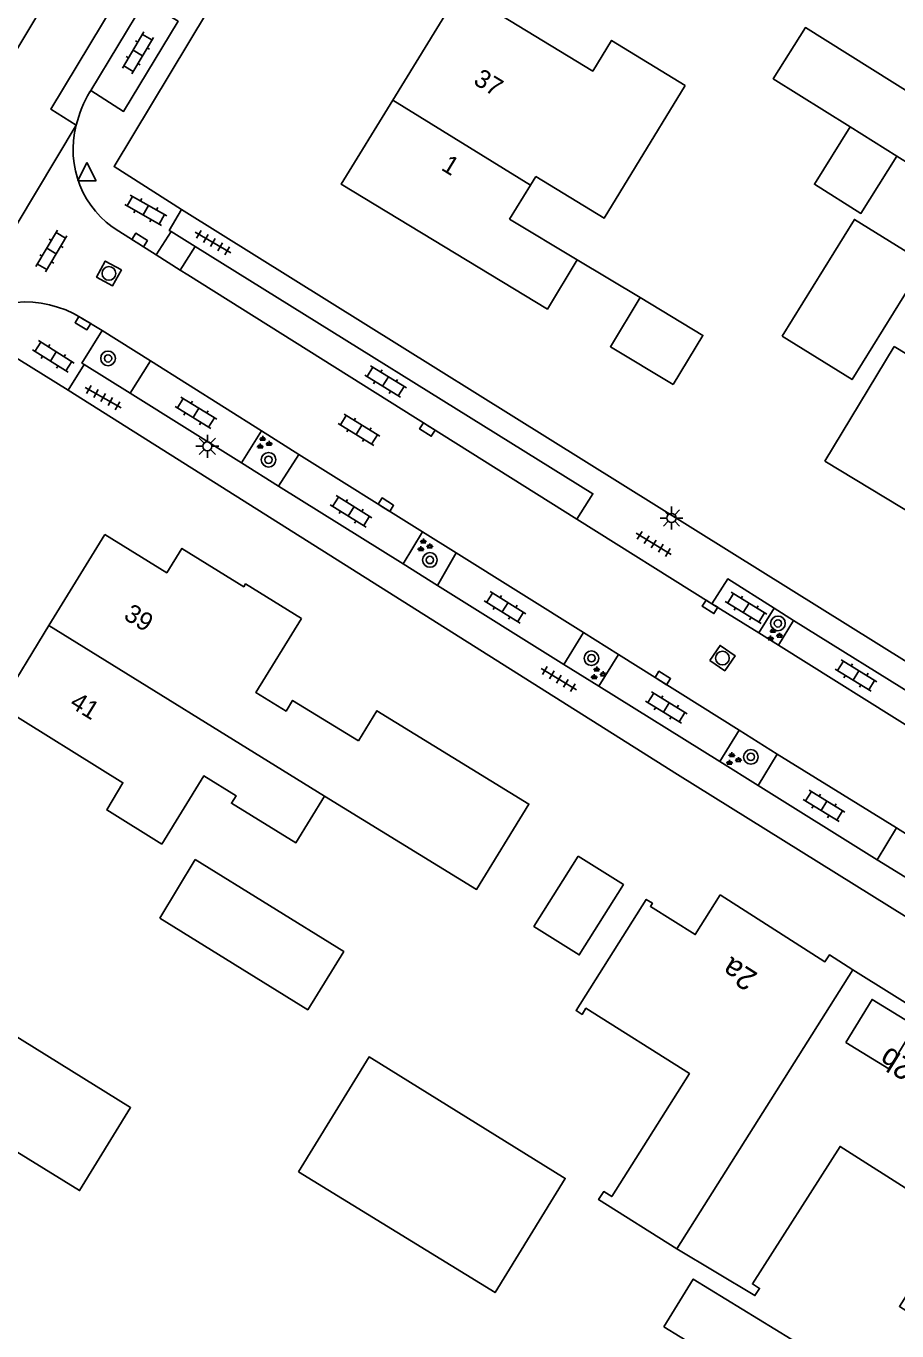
# Model space of a CAD drawing. Extents: x 136000 to 141014, y 402000 to 403500.
# Drawn here: x 137794 to 137841.5, y 402262.7 to 402334.1 of the extents above; entities that cross this region are included whole.
import ezdxf

# ---------------------------------------------------------------- set-up
doc = ezdxf.new("R2010")
doc.units = 0
for name, color, linetype in [('gg-afsc-muur', 7, 'Continuous'), ('gg-anno-huisnummerreeks BGT', 7, 'Continuous'), ('gg-bbg-bijgebouw', 7, 'Continuous'), ('gg-bbg-gedigitaliseerde bebouwing', 7, 'Continuous'), ('gg-bbg-gedigitaliseerde bijgebouw', 7, 'Continuous'), ('gg-bbg-hoofdgebouw', 7, 'Continuous'), ('gg-bbg-tussenscheiding', 7, 'Continuous'), ('gg-knt-verharding', 7, 'Continuous'), ('gg-knt-verharding nz', 7, 'Continuous'), ('gt-anno-plantopografie huisnummer', 7, 'Continuous'), ('gt-bbg-plantopografie pand', 7, 'Continuous'), ('gt-bbg-plantopografie tussenscheiding', 7, 'Continuous'), ('gt-grn-weggrens', 7, 'Continuous'), ('gt-symb-boom', 7, 'Continuous'), ('gt-symb-groenvak', 7, 'Continuous'), ('gt-symb-klinker verharding', 7, 'Continuous'), ('gt-symb-kolk', 7, 'Continuous'), ('gt-symb-lichtmast', 7, 'Continuous'), ('gt-symb-rioolschacht', 7, 'Continuous'), ('gt-symb-tegel verharding', 7, 'Continuous'), ('gt-symb-waterafsluiter', 7, 'Continuous')]:
    doc.layers.add(name, color=color, linetype=linetype)

# ---------------------------------------------------------------- blocks, each defined once
blk = doc.blocks.new('gt0-KL1')
at = {"layer": 'gt-symb-klinker verharding'}
for p, q in [((-1.15, 0.3), (1.15, 0.3)), ((-1, -0.3), (-1, 0.3)), ((-0.5, 0.3), (-0.5, 0.45)), ((0, -0.3), (0, 0.3)), ((0.5, 0.3), (0.5, 0.45)), ((1, -0.3), (1, 0.3)), ((-1.15, -0.3), (1.15, -0.3)), ((-0.5, -0.45), (-0.5, -0.3)), ((0.5, -0.45), (0.5, -0.3))]:
    blk.add_line(p, q, dxfattribs=at)
blk = doc.blocks.new('gt0-KOLK')
at = {"layer": 'gt-symb-kolk'}
blk.add_lwpolyline([(0, 0), (0.375, 0), (0.375, 0.4), (-0.375, 0.4), (-0.375, 0), (0, 0)], dxfattribs=at)
blk = doc.blocks.new('gt0-LMAST')
at = {"layer": 'gt-symb-lichtmast'}
for p, q in [((-0.182, 0.173), (-0.447, 0.438)), ((-0.005, 0.246), (-0.005, 0.621)), ((0.172, 0.173), (0.437, 0.438)), ((-0.255, -0.004), (-0.63, -0.004)), ((-0.182, -0.181), (-0.447, -0.446)), ((-0.005, -0.254), (-0.005, -0.629)), ((0.437, -0.446), (0.172, -0.181)), ((0.245, -0.004), (0.62, -0.004))]:
    blk.add_line(p, q, dxfattribs=at)
blk.add_circle((-0.005, -0.004), 0.25, dxfattribs=at)
blk = doc.blocks.new('gt0-RS')
at = {"layer": 'gt-symb-rioolschacht'}
blk.add_lwpolyline([(-0.5, -0.5), (0.5, -0.5), (0.5, 0.5), (-0.5, 0.5)], close=True, dxfattribs=at)
blk.add_circle((0, 0), 0.375, dxfattribs=at)
blk = doc.blocks.new('gt0-GRVAK')
at = {"layer": 'gt-symb-groenvak'}
for p, q in [((-0.11, 0.189), (-0.228, 0.24)), ((-0.182, 0.153), (0.088, 0.153)), ((-0.091, 0.211), (-0.156, 0.322)), ((-0.047, 0.214), (-0.047, 0.393)), ((-0.004, 0.211), (0.061, 0.322)), ((0.015, 0.189), (0.133, 0.24)), ((0.262, -0.052), (0.197, 0.059)), ((0.305, -0.049), (0.305, 0.13)), ((0.349, -0.052), (0.414, 0.059)), ((-0.245, -0.228), (-0.363, -0.177)), ((-0.318, -0.264), (-0.047, -0.264)), ((-0.226, -0.206), (-0.291, -0.095)), ((-0.183, -0.203), (-0.183, -0.024)), ((-0.139, -0.206), (-0.074, -0.095)), ((-0.12, -0.228), (-0.002, -0.177)), ((0.243, -0.074), (0.125, -0.023)), ((0.17, -0.11), (0.441, -0.11)), ((0.368, -0.074), (0.486, -0.023))]:
    blk.add_line(p, q, dxfattribs=at)
blk = doc.blocks.new('gt0-BOOM')
at = {"layer": 'gt-symb-boom'}
for radius in [0.4, 0.2]:
    blk.add_circle((0, 0), radius, dxfattribs=at)
blk = doc.blocks.new('gt0-TEG1')
at = {"layer": 'gt-symb-tegel verharding'}
for p, q in [((-1.125, 0), (1.125, 0)), ((-0.9, -0.25), (-0.9, 0.25)), ((-0.45, -0.25), (-0.45, 0.25)), ((0, -0.25), (0, 0.25)), ((0.45, -0.25), (0.45, 0.25)), ((0.9, -0.25), (0.9, 0.25))]:
    blk.add_line(p, q, dxfattribs=at)
blk = doc.blocks.new('gt0-WAFSL')
at = {"layer": 'gt-symb-waterafsluiter'}
for p, q in [((-0.5, -0.333), (0, 0.667)), ((0, 0.667), (0.5, -0.333)), ((0.5, -0.333), (-0.5, -0.333))]:
    blk.add_line(p, q, dxfattribs=at)

msp = doc.modelspace()

# ---------------------------------------------------------------- linework, layer by layer
at = {"layer": 'gg-afsc-muur'}
msp.add_line((137824.08, 402321.29), (137827.52, 402319.22), dxfattribs=at)
at = {"layer": 'gg-bbg-bijgebouw'}
msp.add_line((137801.271, 402285.294), (137803.197, 402288.492), dxfattribs=at)
for points in [[(137835.28, 402317.105), (137839.104, 402314.734), (137843.056, 402321.12), (137839.23, 402323.488), (137835.28, 402317.105)], [(137829.33, 402314.46), (137825.9, 402316.53), (137827.52, 402319.22)]]:
    msp.add_lwpolyline(points, dxfattribs=at)
at = {"layer": 'gg-bbg-gedigitaliseerde bebouwing'}
for p, q in [((137827.258, 402326.362), (137829.984, 402330.815)), ((137821.525, 402325.365), (137821.814, 402325.836)), ((137820.39, 402323.51), (137821.525, 402325.365)), ((137824.08, 402321.29), (137820.39, 402323.51))]:
    msp.add_line(p, q, dxfattribs=at)
for points in [[(137821.814, 402325.836), (137825.561, 402323.564), (137827.258, 402326.362)], [(137848.08, 402303.053), (137852.266, 402309.964), (137841.4, 402316.545)], [(137810.277, 402291.963), (137818.583, 402286.864), (137821.445, 402291.527), (137813.14, 402296.625), (137812.13, 402294.98)], [(137801.39, 402289.34), (137803.672, 402293.067), (137805.442, 402291.983), (137805.188, 402291.569), (137808.709, 402289.412), (137810.277, 402291.963)], [(137777.65, 402273.02), (137785.211, 402268.38), (137789.314, 402275.056), (137796.893, 402270.397), (137799.679, 402274.93), (137791.86, 402279.78)]]:
    msp.add_lwpolyline(points, dxfattribs=at)
at = {"layer": 'gg-bbg-gedigitaliseerde bijgebouw'}
for points in [[(137841.544, 402326.953), (137843.193, 402325.921), (137844.948, 402328.725), (137836.549, 402333.983), (137834.794, 402331.179), (137839.002, 402328.545)], [(137839.002, 402328.545), (137837.041, 402325.413), (137839.583, 402323.821), (137841.544, 402326.953)], [(137827.52, 402319.22), (137830.952, 402317.153), (137829.33, 402314.46)], [(137801.271, 402285.294), (137809.358, 402280.285), (137811.324, 402283.458), (137803.197, 402288.492)], [(137838.754, 402278.495), (137841.103, 402277.053), (137842.545, 402279.402), (137840.196, 402280.844), (137838.754, 402278.495)], [(137808.845, 402271.416), (137812.704, 402277.702), (137823.425, 402271.062), (137819.592, 402264.819), (137808.845, 402271.416)], [(137828.823, 402262.95), (137830.422, 402265.553), (137841.122, 402258.982), (137839.523, 402256.379), (137828.823, 402262.95)]]:
    msp.add_lwpolyline(points, dxfattribs=at)
at = {"layer": 'gg-bbg-hoofdgebouw'}
for p, q in [((137841.4, 402316.545), (137837.611, 402310.278)), ((137798.27, 402306.27), (137795.216, 402301.282))]:
    msp.add_line(p, q, dxfattribs=at)
for points in [[(137814.009, 402330.016), (137817.69, 402336.03), (137824.93, 402331.6), (137825.96, 402333.28), (137829.984, 402330.815)], [(137814.009, 402330.016), (137811.19, 402325.41), (137822.45, 402318.59), (137824.08, 402321.29)], [(137848.08, 402303.053), (137843.852, 402305.613), (137844.24, 402306.266), (137837.611, 402310.278)], [(137798.27, 402306.27), (137801.651, 402304.171), (137802.479, 402305.505), (137805.861, 402303.406), (137805.956, 402303.559), (137809.01, 402301.67)], [(137795.216, 402301.282), (137792.52, 402296.88), (137799.26, 402292.69), (137798.37, 402291.21), (137801.39, 402289.34)], [(137812.13, 402294.98), (137808.53, 402297.19), (137808.17, 402296.61), (137806.52, 402297.63), (137809.01, 402301.67)]]:
    msp.add_lwpolyline(points, dxfattribs=at)
at = {"layer": 'gg-bbg-tussenscheiding'}
for p, q in [((137814.009, 402330.016), (137821.525, 402325.365)), ((137839.002, 402328.545), (137841.544, 402326.953)), ((137795.216, 402301.282), (137810.277, 402291.963))]:
    msp.add_line(p, q, dxfattribs=at)
at = {"layer": 'gg-knt-verharding'}
for p, q in [((137800.449, 402335.422), (137797.506, 402330.543)), ((137797.454, 402330.457), (137797.506, 402330.543)), ((137799.031, 402322.84), (137801.075, 402321.559)), ((137801.075, 402321.559), (137801.895, 402322.834)), ((137801.895, 402322.834), (137803.211, 402322.019)), ((137803.211, 402322.019), (137802.392, 402320.725)), ((137801.075, 402321.559), (137802.392, 402320.725)), ((137802.392, 402320.725), (137802.81, 402320.461)), ((137798.129, 402317.413), (137796.975, 402318.119)), ((137800.761, 402315.758), (137798.129, 402317.413)), ((137796.264, 402314.159), (137797.145, 402315.557)), ((137797.145, 402315.557), (137799.645, 402313.985)), ((137799.645, 402313.985), (137800.761, 402315.758)), ((137805.735, 402310.176), (137799.645, 402313.985)), ((137806.833, 402311.939), (137805.735, 402310.176)), ((137808.862, 402310.646), (137806.833, 402311.939)), ((137807.764, 402308.91), (137808.862, 402310.646)), ((137805.735, 402310.176), (137807.764, 402308.91)), ((137814.562, 402304.66), (137807.764, 402308.91)), ((137831.446, 402302.477), (137824.066, 402307.105)), ((137815.621, 402306.41), (137814.562, 402304.66)), ((137817.463, 402305.254), (137815.621, 402306.41)), ((137816.455, 402303.477), (137817.463, 402305.254)), ((137814.562, 402304.66), (137816.455, 402303.477)), ((137823.352, 402299.159), (137816.455, 402303.477)), ((137834.011, 402300.897), (137831.446, 402302.477)), ((137834.841, 402302.232), (137834.011, 402300.897)), ((137835.902, 402301.564), (137834.841, 402302.232)), ((137835.902, 402301.564), (137835.073, 402300.221)), ((137843.783, 402296.657), (137835.902, 402301.564)), ((137824.433, 402300.903), (137823.352, 402299.159)), ((137826.329, 402299.703), (137824.433, 402300.903)), ((137835.073, 402300.221), (137834.011, 402300.897)), ((137823.352, 402299.159), (137825.257, 402297.971)), ((137825.257, 402297.971), (137826.329, 402299.703)), ((137831.87, 402293.847), (137825.257, 402297.971)), ((137832.925, 402295.572), (137831.87, 402293.847)), ((137835.014, 402294.254), (137832.925, 402295.572)), ((137833.969, 402292.539), (137835.014, 402294.254)), ((137831.87, 402293.847), (137833.969, 402292.539)), ((137840.467, 402288.482), (137833.969, 402292.539)), ((137841.519, 402290.228), (137840.467, 402288.482)), ((137845.029, 402288.019), (137841.519, 402290.228)), ((137840.467, 402288.482), (137852.097, 402281.259))]:
    msp.add_line(p, q, dxfattribs=at)
for points in [[(137802.467, 402324.025), (137798.779, 402326.381), (137804.89, 402336.571), (137804.803, 402336.628), (137808.8, 402343.306), (137809.414, 402342.919), (137815.59, 402353.141), (137823.351, 402365.838)], [(137801.895, 402322.834), (137801.793, 402322.887), (137802.467, 402324.025)], [(137802.467, 402324.025), (137832.521, 402305.259), (137865.923, 402284.43), (137911.507, 402256.086)], [(137824.066, 402307.105), (137824.943, 402308.49), (137803.211, 402322.019)], [(137798.129, 402317.413), (137797.013, 402315.64), (137797.145, 402315.557)], [(137789.277, 402310.254), (137792.896, 402316.257), (137796.264, 402314.159)], [(137796.264, 402314.159), (137829.568, 402293.147), (137877.981, 402262.977), (137900.184, 402249.164)], [(137834.841, 402302.232), (137832.306, 402303.834), (137831.446, 402302.477)]]:
    msp.add_lwpolyline(points, dxfattribs=at)
for centre, radius, start, end in [((137802.781, 402327.211), 6.238, 148.6389, 166.65825), ((137801.77, 402327.302), 5.236, 165.08128, 238.45351), ((137793.905, 402313.054), 5.923, 58.78092, 130.55314)]:
    msp.add_arc(centre, radius, start, end, dxfattribs=at)
at = {"layer": 'gg-knt-verharding nz'}
for p, q in [((137824.066, 402307.105), (137802.81, 402320.461)), ((137806.833, 402311.939), (137800.761, 402315.758)), ((137815.621, 402306.41), (137808.862, 402310.646)), ((137824.433, 402300.903), (137817.463, 402305.254)), ((137842.929, 402295.291), (137835.073, 402300.221)), ((137832.925, 402295.572), (137826.329, 402299.703)), ((137841.519, 402290.228), (137835.014, 402294.254))]:
    msp.add_line(p, q, dxfattribs=at)
for points in [[(137770.851, 402295.247), (137784.133, 402317.27), (137806.759, 402354.967), (137830.013, 402393.465)], [(137832.847, 402391.759), (137819.617, 402369.844), (137795.312, 402329.521), (137796.711, 402328.65)], [(137797.506, 402330.543), (137799.293, 402329.399), (137802.27, 402334.324), (137800.449, 402335.422)]]:
    msp.add_lwpolyline(points, dxfattribs=at)
at = {"layer": 'gt-bbg-plantopografie pand'}
for points in [[(137824.125, 402288.682), (137821.712, 402284.836), (137824.191, 402283.28), (137826.605, 402287.126), (137824.125, 402288.682)], [(137829.525, 402267.21), (137825.252, 402269.904), (137825.529, 402270.344), (137825.968, 402270.066), (137830.211, 402276.794), (137824.556, 402280.36), (137824.348, 402280.03), (137824.017, 402280.238), (137827.849, 402286.315), (137828.19, 402286.1), (137828.085, 402285.933), (137830.532, 402284.391), (137831.896, 402286.555)], [(137831.896, 402286.555), (137837.62, 402282.909), (137837.858, 402283.283), (137839.143, 402282.464)], [(137839.143, 402282.464), (137847.521, 402277.235), (137846.525, 402275.639), (137851.709, 402272.403), (137845.032, 402261.931), (137841.686, 402264.065), (137844.498, 402268.474), (137842.378, 402269.826), (137842.594, 402270.166), (137838.444, 402272.812), (137833.651, 402265.295), (137834.042, 402265.046), (137833.793, 402264.655), (137829.525, 402267.21)]]:
    msp.add_lwpolyline(points, dxfattribs=at)
at = {"layer": 'gt-bbg-plantopografie tussenscheiding'}
msp.add_line((137839.143, 402282.464), (137829.525, 402267.21), dxfattribs=at)
at = {"layer": 'gt-grn-weggrens'}
msp.add_line((137790.054, 402317.554), (137796.711, 402328.65), dxfattribs=at)

# ---------------------------------------------------------------- block references
at = {"layer": 'gt-symb-boom'}
for p in [(137798.445, 402315.894), (137807.215, 402310.351), (137816.03, 402304.872), (137835.049, 402301.404), (137824.859, 402299.499), (137833.569, 402294.107)]:
    msp.add_blockref('gt0-BOOM', p, dxfattribs=at)
at = {"layer": 'gt-symb-groenvak'}
for p in [(137806.941, 402311.261), (137815.72, 402305.651), (137834.828, 402300.766), (137825.192, 402298.654), (137832.584, 402293.968)]:
    msp.add_blockref('gt0-GRVAK', p, dxfattribs=at)
at = {"layer": 'gt-symb-klinker verharding'}
for p, rotation in [((137800.076, 402332.597), 59.28180933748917), ((137800.508, 402323.994), 150.38309020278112), ((137795.351, 402321.759), 59.28180933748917), ((137795.454, 402315.998), 147.78810263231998), ((137813.608, 402314.627), -31.67131852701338), ((137803.245, 402312.911), -31.671318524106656), ((137812.156, 402311.987), -31.877816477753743), ((137811.727, 402307.531), -31.671318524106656), ((137820.142, 402302.284), -31.671318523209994), ((137833.311, 402302.251), -31.67131852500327), ((137839.317, 402298.555), -31.671318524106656), ((137828.954, 402296.806), -31.671318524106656), ((137837.568, 402291.426), -31.67131852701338)]:
    msp.add_blockref('gt0-KL1', p, dxfattribs=dict(at, rotation=rotation))
at = {"layer": 'gt-symb-kolk'}
for p, rotation in [((137800.068, 402322.193), -31.968599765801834), ((137797.175, 402317.991), 148.7884989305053), ((137815.996, 402312.174), 147.86710414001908), ((137813.521, 402307.727), -32.08436154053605), ((137831.44, 402302.481), 148.32868147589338), ((137828.651, 402298.249), -32.08436154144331)]:
    msp.add_blockref('gt0-KOLK', p, dxfattribs=dict(at, rotation=rotation))
at = {"layer": 'gt-symb-lichtmast'}
for p in [(137803.878, 402311.09), (137829.237, 402307.166)]:
    msp.add_blockref('gt0-LMAST', p, dxfattribs=at)
at = {"layer": 'gt-symb-rioolschacht'}
for p, rotation in [((137798.494, 402320.539), 151.55441055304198), ((137832.015, 402299.507), -34.8981235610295)]:
    msp.add_blockref('gt0-RS', p, dxfattribs=dict(at, rotation=rotation))
at = {"layer": 'gt-symb-tegel verharding'}
for p, rotation in [((137804.177, 402322.224), 149.8713997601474), ((137798.179, 402313.752), -29.66671520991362), ((137828.261, 402305.75), -31.46487302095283), ((137823.08, 402298.357), -31.464873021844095)]:
    msp.add_blockref('gt0-TEG1', p, dxfattribs=dict(at, rotation=rotation))
at = {"layer": 'gt-symb-waterafsluiter'}
msp.add_blockref('gt0-WAFSL', (137797.293, 402325.939), dxfattribs=at)

# ---------------------------------------------------------------- texts
at = {"layer": 'gg-anno-huisnummerreeks BGT'}
for s, rotation, p in [('37', 328.5, (137818.35, 402330.934)), ('1', 328.8, (137816.593, 402326.229)), ('39', 328.5, (137799.24, 402301.682)), ('41', 328.5, (137796.291, 402296.865))]:
    msp.add_text(s, height=1, rotation=rotation, dxfattribs=at).set_placement(p)
at = {"layer": 'gt-anno-plantopografie huisnummer'}
for s, rotation, p in [('2a', 147.50962, (137834.005, 402282.247)), ('2b', 148.0314, (137842.602, 402277.359))]:
    msp.add_text(s, height=1.2, rotation=rotation, dxfattribs=at).set_placement(p)

doc.saveas('drawing.dxf')
